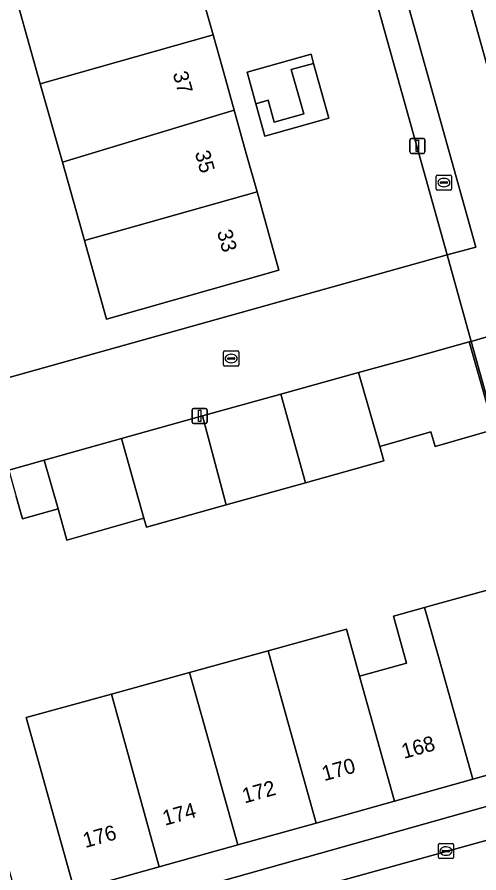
# Model space of a CAD drawing. Extents: x 159626 to 160723, y 388173 to 389416.
# Drawn here: x 159852.6 to 159883.2, y 388254.5 to 388311.2 of the extents above; entities that cross this region are included whole.
import ezdxf

# ---------------------------------------------------------------- set-up
doc = ezdxf.new("R2010")
doc.units = 0
for name, color, linetype in [('IMGEO_Brandkraan', 7, 'Continuous'), ('IMGEO_Erf', 7, 'Continuous'), ('IMGEO_Kolk', 7, 'Continuous'), ('IMGEO_Lichtmast', 7, 'Continuous'), ('IMGEO_Pand', 7, 'Continuous'), ('IMGEO_Pand_nummerreeks', 7, 'Continuous'), ('IMGEO_Parkeervlak_open', 7, 'Continuous'), ('IMGEO_Rijbaan_lokaal_open', 7, 'Continuous'), ('IMGEO_Voetpad_open', 7, 'Continuous')]:
    doc.layers.add(name, color=color, linetype=linetype)

msp = doc.modelspace()

# ---------------------------------------------------------------- linework, layer by layer
at = {"layer": 'IMGEO_Brandkraan'}
for p, q in [((159880.378, 388299.771), (159880.378, 388300.623)), ((159880.453, 388300.697), (159881.305, 388300.697)), ((159880.866, 388300.477), (159880.891, 388300.477)), ((159881.379, 388300.623), (159881.379, 388299.771)), ((159880.637, 388300.191), (159880.637, 388300.203)), ((159881.075, 388300.154), (159880.677, 388300.154)), ((159880.68, 388300.24), (159881.078, 388300.24)), ((159880.889, 388299.917), (159880.864, 388299.917)), ((159881.121, 388300.203), (159881.121, 388300.191)), ((159881.305, 388299.697), (159880.453, 388299.697))]:
    msp.add_line(p, q, dxfattribs=at)
for points in [[(159880.378, 388299.771), (159880.378, 388300.623)], [(159880.453, 388300.697), (159881.305, 388300.697)], [(159881.379, 388300.623), (159881.379, 388299.771)], [(159881.305, 388299.697), (159880.453, 388299.697)]]:
    msp.add_lwpolyline(points, dxfattribs=at)
for centre, radius, start, end in [((159880.455, 388300.621), 0.0765, 91.552, 178.448), ((159880.455, 388300.621), 0.0765, 91.552, 178.448), ((159881.303, 388300.621), 0.0765, 1.552, 88.448), ((159881.303, 388300.621), 0.0765, 1.552, 88.448), ((159880.677, 388300.2), 0.0403, 85.8775, 175.7526), ((159880.674, 388300.19), 0.0366, 178.938, 274.7102), ((159881.078, 388300.197), 0.043, 264.8664, 352.4533), ((159881.082, 388300.202), 0.0386, 1.7309, 96.639), ((159880.455, 388299.773), 0.0765, 181.552, 268.448), ((159880.455, 388299.773), 0.0765, 181.552, 268.448), ((159881.303, 388299.773), 0.0765, 271.552, 358.448), ((159881.303, 388299.773), 0.0765, 271.552, 358.448)]:
    msp.add_arc(centre, radius, start, end, dxfattribs=at)
for centre, major_axis, ratio, start_param, end_param in [((159880.865, 388300.197), (-0.387, 0.002), 0.722429, 4.712389, 7.853982), ((159880.89, 388300.197), (-0.39, 0.002), 0.717154, 1.570796, 4.712389)]:
    msp.add_ellipse(centre, major_axis=major_axis, ratio=ratio, start_param=start_param, end_param=end_param, dxfattribs=at)
at = {"layer": 'IMGEO_Erf'}
for points in [[(159850.461, 388286.847), (159881.089, 388295.408), (159862.784, 388360.92)], [(159864.893, 388312.486), (159865.595, 388309.976), (159866.189, 388307.854), (159866.99, 388304.99), (159867.792, 388302.124), (159868.503, 388299.583), (159869.953, 388294.401), (159858.534, 388291.156), (159857.177, 388295.969), (159857.068, 388296.356), (159855.603, 388301.546), (159854.137, 388306.743), (159852.668, 388311.949)], [(159850.46, 388260.367), (159853.266, 388250.313), (159854.746, 388250.727), (159859.945, 388252.179), (159890.751, 388260.859), (159882.69, 388289.677), (159882.551, 388289.637), (159884.21, 388283.84), (159880.306, 388282.712), (159880.026, 388283.683), (159876.635, 388282.704), (159876.906, 388281.765), (159871.718, 388280.315), (159866.463, 388278.846), (159861.175, 388277.368), (159861.009, 388277.956), (159855.902, 388276.515), (159855.316, 388278.592), (159852.955, 388277.926), (159852.544, 388279.397)]]:
    msp.add_lwpolyline(points, dxfattribs=at)
for points in [[(159867.841, 388307.516), (159872.078, 388308.703), (159872.25, 388308.089), (159873.264, 388304.465), (159869.026, 388303.279), (159868.427, 388305.42)], [(159874.428, 388270.612), (159875.294, 388267.502), (159878.413, 388268.37), (159877.55, 388271.473), (159879.605, 388272.045), (159880.054, 388272.17), (159884.871, 388273.51), (159885.734, 388270.407), (159888.06, 388262.147), (159882.79, 388260.673), (159877.604, 388259.222), (159872.418, 388257.772), (159867.232, 388256.321), (159862.028, 388254.865), (159856.404, 388253.292), (159855.061, 388258.109), (159854.088, 388261.6), (159853.216, 388264.759), (159858.849, 388266.313), (159864.029, 388267.742), (159869.246, 388269.182)]]:
    msp.add_lwpolyline(points, close=True, dxfattribs=at)
at = {"layer": 'IMGEO_Kolk'}
for p, q in [((159866.362, 388289.041), (159867.214, 388289.041)), ((159866.287, 388288.115), (159866.287, 388288.967)), ((159866.546, 388288.535), (159866.546, 388288.547)), ((159866.984, 388288.498), (159866.586, 388288.498)), ((159866.589, 388288.584), (159866.987, 388288.584)), ((159866.775, 388288.821), (159866.8, 388288.821)), ((159867.03, 388288.547), (159867.03, 388288.535)), ((159867.288, 388288.967), (159867.288, 388288.115)), ((159867.214, 388288.041), (159866.362, 388288.041)), ((159866.798, 388288.261), (159866.773, 388288.261)), ((159880.516, 388255.487), (159880.516, 388256.339)), ((159880.591, 388256.413), (159881.443, 388256.413)), ((159881.004, 388256.193), (159881.029, 388256.193)), ((159881.517, 388256.339), (159881.517, 388255.487)), ((159880.775, 388255.907), (159880.775, 388255.919)), ((159881.213, 388255.87), (159880.815, 388255.87)), ((159880.818, 388255.956), (159881.216, 388255.956)), ((159881.027, 388255.633), (159881.002, 388255.633)), ((159881.259, 388255.919), (159881.259, 388255.907)), ((159881.443, 388255.413), (159880.591, 388255.413))]:
    msp.add_line(p, q, dxfattribs=at)
for points in [[(159866.362, 388289.041), (159867.214, 388289.041)], [(159866.287, 388288.115), (159866.287, 388288.967)], [(159867.288, 388288.967), (159867.288, 388288.115)], [(159867.214, 388288.041), (159866.362, 388288.041)], [(159880.516, 388255.487), (159880.516, 388256.339)], [(159880.591, 388256.413), (159881.443, 388256.413)], [(159881.517, 388256.339), (159881.517, 388255.487)], [(159881.443, 388255.413), (159880.591, 388255.413)]]:
    msp.add_lwpolyline(points, dxfattribs=at)
for centre, radius, start, end in [((159866.364, 388288.965), 0.0765, 91.552, 178.448), ((159866.364, 388288.965), 0.0765, 91.552, 178.448), ((159867.212, 388288.965), 0.0765, 1.552, 88.448), ((159867.212, 388288.965), 0.0765, 1.552, 88.448), ((159866.586, 388288.544), 0.0403, 85.8775, 175.7526), ((159866.583, 388288.534), 0.0366, 178.938, 274.7102), ((159866.987, 388288.541), 0.043, 264.8664, 352.4533), ((159866.991, 388288.546), 0.0386, 1.7309, 96.639), ((159866.364, 388288.117), 0.0765, 181.552, 268.448), ((159866.364, 388288.117), 0.0765, 181.552, 268.448), ((159867.212, 388288.117), 0.0765, 271.552, 358.448), ((159867.212, 388288.117), 0.0765, 271.552, 358.448), ((159880.593, 388256.337), 0.0765, 91.552, 178.448), ((159880.593, 388256.337), 0.0765, 91.552, 178.448), ((159881.441, 388256.337), 0.0765, 1.552, 88.448), ((159881.441, 388256.337), 0.0765, 1.552, 88.448), ((159880.815, 388255.916), 0.0403, 85.8775, 175.7526), ((159880.812, 388255.906), 0.0366, 178.938, 274.7102), ((159881.216, 388255.913), 0.043, 264.8664, 352.4533), ((159881.22, 388255.918), 0.0386, 1.7309, 96.639), ((159880.593, 388255.489), 0.0765, 181.552, 268.448), ((159880.593, 388255.489), 0.0765, 181.552, 268.448), ((159881.441, 388255.489), 0.0765, 271.552, 358.448), ((159881.441, 388255.489), 0.0765, 271.552, 358.448)]:
    msp.add_arc(centre, radius, start, end, dxfattribs=at)
for centre, major_axis, ratio, start_param, end_param in [((159866.774, 388288.541), (-0.387, 0.002), 0.722429, 4.712389, 7.853982), ((159866.799, 388288.541), (-0.39, 0.002), 0.717154, 1.570796, 4.712389), ((159881.003, 388255.913), (-0.387, 0.002), 0.722429, 4.712389, 7.853982), ((159881.028, 388255.913), (-0.39, 0.002), 0.717154, 1.570796, 4.712389)]:
    msp.add_ellipse(centre, major_axis=major_axis, ratio=ratio, start_param=start_param, end_param=end_param, dxfattribs=at)
at = {"layer": 'IMGEO_Lichtmast'}
for p, q in [((159878.629, 388302.223), (159878.629, 388303.023)), ((159878.629, 388303.023), (159878.629, 388302.223)), ((159878.729, 388303.123), (159879.519, 388303.123)), ((159879.519, 388303.123), (159878.729, 388303.123)), ((159879.619, 388303.023), (159879.619, 388302.223)), ((159879.619, 388302.223), (159879.619, 388303.023)), ((159879.519, 388302.123), (159878.729, 388302.123)), ((159878.729, 388302.123), (159879.519, 388302.123)), ((159864.202, 388284.335), (159864.202, 388285.135)), ((159864.202, 388285.135), (159864.202, 388284.335)), ((159864.302, 388285.235), (159865.092, 388285.235)), ((159865.092, 388285.235), (159864.302, 388285.235)), ((159865.192, 388285.135), (159865.192, 388284.335)), ((159865.192, 388284.335), (159865.192, 388285.135)), ((159865.092, 388284.235), (159864.302, 388284.235)), ((159864.302, 388284.235), (159865.092, 388284.235))]:
    msp.add_line(p, q, dxfattribs=at)
for points in [[(159879.049, 388302.998), (159879.199, 388302.998), (159879.199, 388302.248), (159879.049, 388302.248), (159879.049, 388302.998)], [(159864.622, 388285.11), (159864.772, 388285.11), (159864.772, 388284.36), (159864.622, 388284.36), (159864.622, 388285.11)]]:
    msp.add_lwpolyline(points, dxfattribs=at)
for centre, start, end in [((159878.729, 388303.023), 90, 180), ((159878.729, 388303.023), 90, 180), ((159879.519, 388303.023), 0, 90), ((159879.519, 388303.023), 360, 90), ((159878.729, 388302.223), 180, 270), ((159878.729, 388302.223), 180, 270), ((159879.519, 388302.223), 270, 0), ((159879.519, 388302.223), 270, 0), ((159864.302, 388285.135), 90, 180), ((159864.302, 388285.135), 90, 180), ((159865.092, 388285.135), 0, 90), ((159865.092, 388285.135), 360, 90), ((159864.302, 388284.335), 180, 270), ((159864.302, 388284.335), 180, 270), ((159865.092, 388284.335), 270, 0), ((159865.092, 388284.335), 270, 0)]:
    msp.add_arc(centre, 0.1, start, end, dxfattribs=at)
at = {"layer": 'IMGEO_Pand'}
for points in [[(159864.893, 388312.486), (159864.085, 388315.374), (159856.07, 388312.894), (159855.857, 388312.835), (159852.668, 388311.949), (159854.137, 388306.743), (159865.595, 388309.976)], [(159865.595, 388309.976), (159854.137, 388306.743), (159855.603, 388301.546), (159866.99, 388304.99), (159866.189, 388307.854)], [(159868.427, 388305.42), (159869.231, 388305.66), (159869.64, 388304.19), (159871.594, 388304.74), (159870.772, 388307.682), (159872.25, 388308.089), (159872.078, 388308.703), (159867.841, 388307.516)], [(159868.427, 388305.42), (159869.026, 388303.279), (159873.264, 388304.465), (159872.25, 388308.089), (159870.772, 388307.682), (159871.594, 388304.74), (159869.64, 388304.19), (159869.231, 388305.66)], [(159868.503, 388299.583), (159867.792, 388302.124), (159866.99, 388304.99), (159855.603, 388301.546), (159857.068, 388296.356), (159860.44, 388297.302)], [(159868.503, 388299.583), (159860.44, 388297.302), (159857.068, 388296.356), (159857.177, 388295.969), (159858.534, 388291.156), (159869.953, 388294.401)], [(159875.231, 388287.609), (159876.635, 388282.704), (159880.026, 388283.683), (159880.306, 388282.712), (159884.21, 388283.84), (159882.551, 388289.637), (159878.62, 388288.548)], [(159875.231, 388287.609), (159870.081, 388286.182), (159871.718, 388280.315), (159876.906, 388281.765), (159876.635, 388282.704)], [(159870.081, 388286.182), (159864.899, 388284.745), (159866.463, 388278.846), (159871.718, 388280.315)], [(159864.899, 388284.745), (159859.515, 388283.249), (159861.009, 388277.956), (159861.175, 388277.368), (159866.463, 388278.846)], [(159859.515, 388283.249), (159854.408, 388281.808), (159855.316, 388278.592), (159855.902, 388276.515), (159861.009, 388277.956)], [(159854.408, 388281.808), (159852.056, 388281.144), (159852.544, 388279.397), (159852.955, 388277.926), (159855.316, 388278.592)], [(159882.79, 388260.673), (159888.06, 388262.147), (159885.734, 388270.407), (159884.871, 388273.51), (159880.054, 388272.17), (159879.605, 388272.045), (159880.535, 388268.708)], [(159882.79, 388260.673), (159880.535, 388268.708), (159879.605, 388272.045), (159877.55, 388271.473), (159878.413, 388268.37), (159875.294, 388267.502), (159875.36, 388267.264), (159877.604, 388259.222)], [(159869.246, 388269.182), (159870.175, 388265.818), (159872.418, 388257.772), (159877.604, 388259.222), (159875.36, 388267.264), (159875.294, 388267.502), (159874.428, 388270.612)], [(159864.029, 388267.742), (159864.97, 388264.366), (159867.232, 388256.321), (159872.418, 388257.772), (159870.175, 388265.818), (159869.246, 388269.182)], [(159858.849, 388266.313), (159862.028, 388254.865), (159867.232, 388256.321), (159864.97, 388264.366), (159864.029, 388267.742)], [(159858.849, 388266.313), (159853.216, 388264.759), (159854.088, 388261.6), (159855.061, 388258.109), (159856.404, 388253.292), (159862.028, 388254.865)]]:
    msp.add_lwpolyline(points, close=True, dxfattribs=at)
at = {"layer": 'IMGEO_Parkeervlak_open'}
msp.add_lwpolyline([(159884.399, 388322.351), (159880.05, 388321.131), (159886.13, 388299.399), (159890.482, 388300.677)], close=True, dxfattribs=at)
at = {"layer": 'IMGEO_Rijbaan_lokaal_open'}
for points in [[(159864.8, 388360.991), (159882.996, 388295.92), (159881.089, 388295.408), (159882.69, 388289.677), (159885.607, 388290.526), (159888.049, 388291.237), (159892.981, 388292.617), (159893.316, 388292.711), (159893.045, 388293.71), (159891.313, 388293.23), (159890.096, 388297.603), (159889.521, 388297.441), (159889.19, 388298.597), (159888.047, 388298.275), (159886.562, 388297.856), (159886.13, 388299.399), (159880.05, 388321.131)], [(159941.069, 388272.705), (159898.585, 388260.761), (159893.865, 388259.454), (159893.304, 388259.29), (159891.674, 388258.813), (159887.008, 388257.53), (159863.19, 388250.942), (159859.832, 388250), (159855.844, 388248.881), (159841.477, 388244.85), (159822.731, 388239.568), (159822.575, 388239.522)]]:
    msp.add_lwpolyline(points, dxfattribs=at)
msp.add_lwpolyline([(159864.899, 388284.745), (159870.081, 388286.182), (159875.231, 388287.609), (159878.62, 388288.548), (159882.551, 388289.637), (159882.69, 388289.677), (159881.089, 388295.408), (159850.461, 388286.847), (159851.318, 388283.783), (159852.056, 388281.144), (159854.408, 388281.808), (159859.515, 388283.249)], close=True, dxfattribs=at)
at = {"layer": 'IMGEO_Voetpad_open'}
for points in [[(159873.074, 388370.622), (159860.895, 388367.226), (159861.364, 388365.632), (159861.887, 388364.092), (159862.302, 388362.646), (159862.784, 388360.92), (159881.089, 388295.408), (159882.996, 388295.92), (159864.8, 388360.991), (159863.419, 388365.912), (159877.981, 388369.955)], [(160014.596, 388292.994), (160013.985, 388295.31), (160013.03, 388294.925), (160000, 388291.371), (159940.482, 388274.742), (159893.644, 388261.656), (159890.751, 388260.859), (159859.945, 388252.179), (159854.746, 388250.727), (159853.266, 388250.313), (159853.151, 388250.281), (159853.021, 388250.711), (159850.494, 388250), (159845.138, 388248.493), (159844.644, 388248.354), (159842.921, 388247.869), (159839.772, 388246.983), (159784.145, 388231.332), (159767.275, 388225.855), (159755.968, 388222.214)], [(159760.201, 388220.898), (159783.809, 388228.543), (159784.206, 388228.672), (159803.017, 388233.924), (159822.575, 388239.522), (159822.731, 388239.568), (159841.477, 388244.85), (159855.844, 388248.881), (159859.832, 388250), (159863.19, 388250.942), (159887.008, 388257.53), (159891.674, 388258.813), (159891.55, 388259.277), (159893.727, 388259.886), (159893.865, 388259.454), (159898.585, 388260.761), (159941.069, 388272.705)]]:
    msp.add_lwpolyline(points, dxfattribs=at)
msp.add_lwpolyline([(159887.756, 388282.848), (159885.607, 388290.526), (159882.69, 388289.677), (159890.751, 388260.859), (159893.644, 388261.656)], close=True, dxfattribs=at)

# ---------------------------------------------------------------- texts
at = {"layer": 'IMGEO_Pand_nummerreeks'}
for s, rotation, p in [('37', 285.6318, (159862.905, 388307.421)), ('35', 285.6318, (159864.372, 388302.177)), ('33', 285.6318, (159865.839, 388296.934)), ('168', 15.6277, (159878.232, 388262.014)), ('170', 15.6277, (159872.956, 388260.538)), ('172', 15.6277, (159867.674, 388259.061)), ('174', 15.6277, (159862.4, 388257.586)), ('176', 15.6277, (159857.124, 388256.11))]:
    msp.add_text(s, height=1, rotation=rotation, dxfattribs=at).set_placement(p)

doc.saveas('drawing.dxf')
